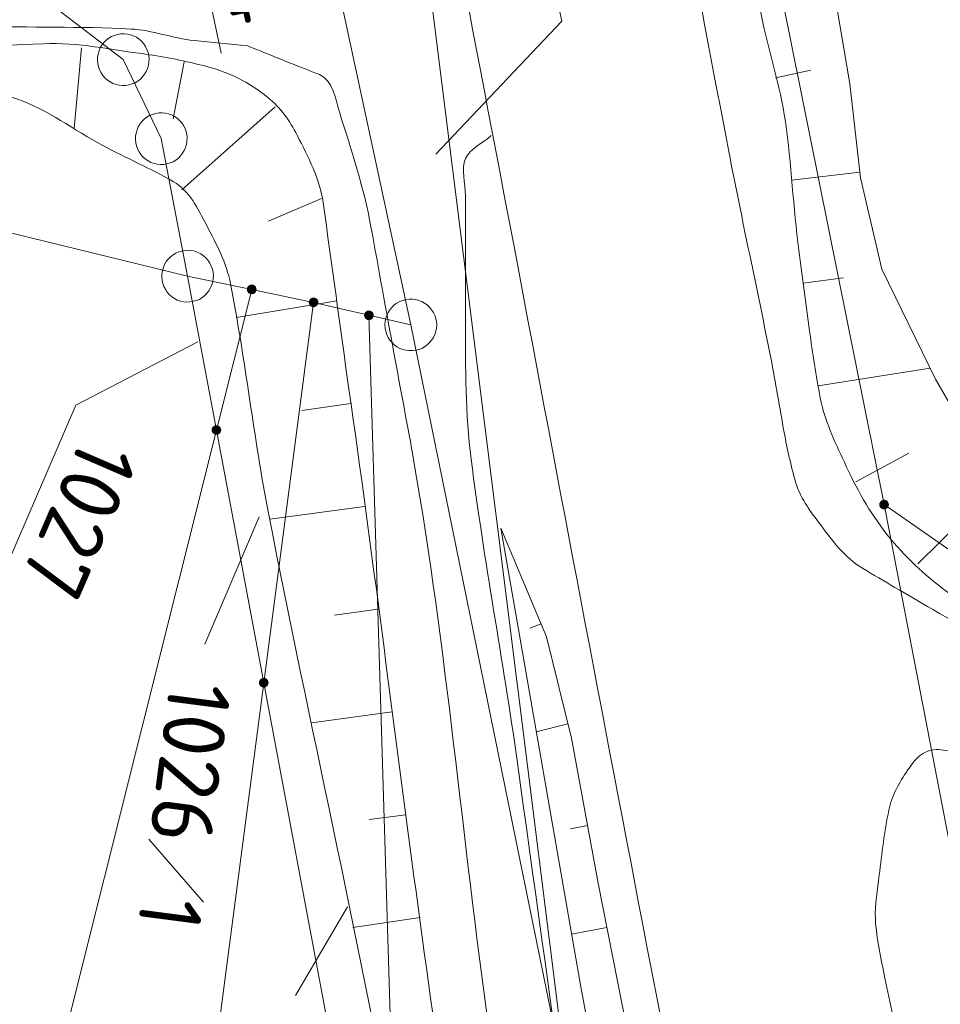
# Model space of a CAD drawing. Header units: metres. Extents: x 3425540 to 3446143, y 5432760 to 5444637.
# Tile 503 of 656: x 3437018 to 3437045, y 5443771 to 5443799. Entities that reach past the tile are written whole.
import ezdxf
from ezdxf.enums import TextEntityAlignment as Align

# ---------------------------------------------------------------- set-up
doc = ezdxf.new("R2010")
doc.units = ezdxf.units.M
for name, color, linetype, lineweight in [('B_Bestand', 9, 'Continuous', 18), ('B_Böschung', 9, 'Continuous', 18), ('B_Flurgrenzen', 9, 'Continuous', 18)]:
    doc.layers.add(name, color=color, linetype=linetype, lineweight=lineweight)
doc.styles.get("Standard").update_dxf_attribs({"font": 'isocpeur.ttf'})

msp = doc.modelspace()

# ---------------------------------------------------------------- linework, layer by layer
at = {"layer": 'B_Bestand'}
for points, knots in [([(3437027.123, 5443822.191), (3437027.69, 5443818.634), (3437028.257, 5443815.077), (3437028.824, 5443811.52), (3437029.84, 5443805.144), (3437031.109, 5443798.811), (3437032.305, 5443792.466), (3437033.565, 5443785.782), (3437034.829, 5443779.099), (3437036.115, 5443772.42), (3437037.021, 5443767.715), (3437038.004, 5443763.025), (3437038.88, 5443758.314), (3437040.98, 5443747.026), (3437043.079, 5443735.738), (3437045.179, 5443724.449)], [0, 0, 0, 0, 0.108709, 0.108709, 0.108709, 0.303572, 0.303572, 0.303572, 0.508851, 0.508851, 0.508851, 0.653463, 0.653463, 0.653463, 1, 1, 1, 1]), ([(3437035.476, 5443820.57), (3437035.13, 5443819.827), (3437034.784, 5443819.084), (3437034.438, 5443818.34), (3437034.328, 5443818.104), (3437034.281, 5443817.821), (3437034.328, 5443817.565), (3437034.481, 5443816.735), (3437034.67, 5443815.907), (3437034.825, 5443815.076), (3437036.045, 5443808.545), (3437037.217, 5443801.997), (3437038.473, 5443795.469), (3437038.857, 5443793.474), (3437039.295, 5443791.489), (3437039.689, 5443789.495), (3437039.83, 5443788.779), (3437039.944, 5443788.057), (3437040.076, 5443787.338), (3437040.165, 5443786.854), (3437040.271, 5443786.376), (3437040.408, 5443785.899), (3437040.532, 5443785.468), (3437040.797, 5443785.104), (3437041.072, 5443784.738), (3437041.45, 5443784.236), (3437041.816, 5443783.725), (3437042.343, 5443783.41), (3437042.968, 5443783.036), (3437043.595, 5443782.67), (3437044.224, 5443782.304), (3437045.145, 5443781.768), (3437046.07, 5443781.242), (3437046.988, 5443780.7), (3437047.793, 5443780.225), (3437048.553, 5443779.676), (3437049.299, 5443779.113), (3437050.989, 5443777.838), (3437052.642, 5443776.517), (3437054.331, 5443775.241), (3437056.917, 5443773.288), (3437059.488, 5443771.314), (3437062.128, 5443769.433), (3437064.969, 5443767.409), (3437067.865, 5443765.466), (3437070.755, 5443763.514), (3437072.793, 5443762.137), (3437074.805, 5443760.721), (3437076.893, 5443759.42), (3437078.994, 5443758.111), (3437081.096, 5443756.802), (3437083.197, 5443755.493)], [0, 0, 0, 0, 0.027893, 0.027893, 0.027893, 0.036769, 0.036769, 0.036769, 0.065551, 0.065551, 0.065551, 0.291707, 0.291707, 0.291707, 0.36084, 0.36084, 0.36084, 0.38569, 0.38569, 0.38569, 0.402437, 0.402437, 0.402437, 0.417603, 0.417603, 0.417603, 0.438448, 0.438448, 0.438448, 0.463193, 0.463193, 0.463193, 0.499431, 0.499431, 0.499431, 0.531222, 0.531222, 0.531222, 0.603221, 0.603221, 0.603221, 0.713472, 0.713472, 0.713472, 0.832112, 0.832112, 0.832112, 0.915778, 0.915778, 0.915778, 1, 1, 1, 1]), ([(3436971.383, 5443817.709), (3436972.321, 5443816.817), (3436973.26, 5443815.925), (3436974.198, 5443815.033), (3436975.238, 5443814.045), (3436976.396, 5443813.193), (3436977.517, 5443812.294), (3436978.49, 5443811.514), (3436979.47, 5443810.757), (3436980.505, 5443810.052), (3436981.935, 5443809.078), (3436983.467, 5443808.272), (3436985.07, 5443807.645), (3436987.004, 5443806.889), (3436988.939, 5443806.142), (3436990.879, 5443805.403), (3436992.483, 5443804.793), (3436994.087, 5443804.182), (3436995.693, 5443803.577), (3436997.363, 5443802.948), (3436999.057, 5443802.391), (3437000.755, 5443801.833), (3437002.855, 5443801.143), (3437004.982, 5443800.584), (3437007.145, 5443800.09), (3437008.927, 5443799.684), (3437010.722, 5443799.363), (3437012.539, 5443799.26), (3437013.95, 5443799.18), (3437015.361, 5443799.138), (3437016.772, 5443799.094), (3437018.237, 5443799.049), (3437019.705, 5443799.088), (3437021.17, 5443799.011), (3437021.788, 5443798.979), (3437022.38, 5443798.742), (3437022.996, 5443798.679), (3437023.514, 5443798.627), (3437024.031, 5443798.574), (3437024.549, 5443798.521)], [0, 0, 0, 0, 0.067028, 0.067028, 0.067028, 0.141291, 0.141291, 0.141291, 0.205758, 0.205758, 0.205758, 0.294819, 0.294819, 0.294819, 0.402275, 0.402275, 0.402275, 0.491129, 0.491129, 0.491129, 0.583526, 0.583526, 0.583526, 0.69783, 0.69783, 0.69783, 0.792013, 0.792013, 0.792013, 0.86512, 0.86512, 0.86512, 0.941032, 0.941032, 0.941032, 0.973061, 0.973061, 0.973061, 1, 1, 1, 1]), ([(3437024.549, 5443798.521), (3437024.964, 5443798.355), (3437025.378, 5443798.189), (3437025.793, 5443798.023), (3437026.07, 5443797.912), (3437026.346, 5443797.802), (3437026.623, 5443797.691), (3437027.002, 5443797.539), (3437027.082, 5443797.005), (3437027.204, 5443796.612), (3437027.547, 5443795.509), (3437027.911, 5443794.421), (3437028.117, 5443793.291), (3437028.339, 5443792.074), (3437028.558, 5443790.856), (3437028.781, 5443789.638), (3437028.974, 5443788.587), (3437029.178, 5443787.538), (3437029.362, 5443786.484), (3437030.305, 5443781.072), (3437030.761, 5443775.589), (3437031.52, 5443770.149), (3437032.253, 5443764.898), (3437032.99, 5443759.647), (3437033.761, 5443754.4), (3437034.34, 5443750.461), (3437034.982, 5443746.533), (3437035.67, 5443742.611), (3437036.245, 5443739.334), (3437037.034, 5443736.097), (3437037.58, 5443732.815), (3437037.995, 5443730.325), (3437038.409, 5443727.834), (3437038.824, 5443725.343)], [0, 0, 0, 0, 0.0177, 0.0177, 0.0177, 0.029508, 0.029508, 0.029508, 0.045695, 0.045695, 0.045695, 0.09119, 0.09119, 0.09119, 0.140233, 0.140233, 0.140233, 0.182595, 0.182595, 0.182595, 0.400239, 0.400239, 0.400239, 0.610363, 0.610363, 0.610363, 0.768112, 0.768112, 0.768112, 0.899944, 0.899944, 0.899944, 1, 1, 1, 1]), ([(3437031.599, 5443795.928), (3437031.35, 5443795.707), (3437030.976, 5443795.541), (3437030.852, 5443795.264), (3437030.718, 5443794.965), (3437030.852, 5443794.545), (3437030.852, 5443794.185), (3437030.852, 5443792.968), (3437030.852, 5443791.75), (3437030.852, 5443790.532), (3437030.852, 5443789.208), (3437030.852, 5443787.882), (3437031.018, 5443786.563), (3437031.386, 5443783.636), (3437031.941, 5443780.757), (3437032.346, 5443777.846), (3437033.307, 5443770.94), (3437034.268, 5443764.034), (3437035.229, 5443757.127)], [0, 0, 0, 0, 0.025341, 0.025341, 0.025341, 0.052699, 0.052699, 0.052699, 0.14532, 0.14532, 0.14532, 0.246042, 0.246042, 0.246042, 0.469611, 0.469611, 0.469611, 1, 1, 1, 1]), ([(3437082.199, 5443753.401), (3437079.637, 5443755.116), (3437077.074, 5443756.831), (3437074.512, 5443758.545), (3437071.448, 5443760.595), (3437068.344, 5443762.584), (3437065.278, 5443764.63), (3437063.47, 5443765.837), (3437061.679, 5443767.068), (3437059.914, 5443768.337), (3437058.509, 5443769.348), (3437057.104, 5443770.359), (3437055.701, 5443771.372), (3437054.064, 5443772.554), (3437052.427, 5443773.736), (3437050.79, 5443774.918), (3437050.105, 5443775.413), (3437049.43, 5443775.918), (3437048.744, 5443776.412), (3437048.228, 5443776.784), (3437047.652, 5443777.06), (3437047.085, 5443777.352), (3437046.724, 5443777.538), (3437046.363, 5443777.717), (3437045.979, 5443777.85), (3437045.779, 5443777.919), (3437045.576, 5443777.967), (3437045.371, 5443778.016), (3437045.187, 5443778.06), (3437045.002, 5443778.094), (3437044.818, 5443778.127), (3437044.637, 5443778.16), (3437044.446, 5443778.184), (3437044.265, 5443778.127), (3437043.995, 5443778.042), (3437043.818, 5443777.815), (3437043.656, 5443777.574), (3437043.402, 5443777.198), (3437043.184, 5443776.836), (3437043.103, 5443776.412), (3437042.982, 5443775.787), (3437042.899, 5443775.162), (3437042.827, 5443774.531), (3437042.778, 5443774.107), (3437042.692, 5443773.681), (3437042.716, 5443773.259), (3437042.749, 5443772.685), (3437042.878, 5443772.113), (3437042.993, 5443771.544), (3437043.284, 5443770.103), (3437043.608, 5443768.672), (3437043.878, 5443767.229), (3437045.252, 5443759.882), (3437046.631, 5443752.536), (3437047.968, 5443745.182), (3437049.277, 5443737.982), (3437050.586, 5443730.782), (3437051.895, 5443723.581)], [0, 0, 0, 0, 0.091319, 0.091319, 0.091319, 0.200501, 0.200501, 0.200501, 0.264876, 0.264876, 0.264876, 0.31614, 0.31614, 0.31614, 0.375945, 0.375945, 0.375945, 0.400958, 0.400958, 0.400958, 0.419783, 0.419783, 0.419783, 0.431759, 0.431759, 0.431759, 0.437981, 0.437981, 0.437981, 0.44355, 0.44355, 0.44355, 0.44901, 0.44901, 0.44901, 0.457131, 0.457131, 0.457131, 0.469837, 0.469837, 0.469837, 0.488607, 0.488607, 0.488607, 0.501213, 0.501213, 0.501213, 0.518365, 0.518365, 0.518365, 0.561853, 0.561853, 0.561853, 0.783238, 0.783238, 0.783238, 1, 1, 1, 1])]:
    msp.add_open_spline(points, degree=3, knots=knots, dxfattribs=at)
at = {"layer": 'B_Böschung'}
for p, q in [((3437019.737, 5443798.471), (3437019.532, 5443796.129)), ((3437022.706, 5443798.06), (3437022.395, 5443796.409)), ((3437039.827, 5443797.597), (3437040.849, 5443797.817)), ((3437025.345, 5443796.759), (3437022.641, 5443794.359)), ((3437040.287, 5443794.638), (3437042.266, 5443794.866)), ((3437026.685, 5443794.107), (3437025.154, 5443793.455)), ((3437040.626, 5443791.656), (3437041.791, 5443791.809)), ((3437027.126, 5443791.143), (3437024.216, 5443790.66)), ((3437041.064, 5443788.689), (3437044.303, 5443789.199)), ((3437027.536, 5443788.171), (3437026.114, 5443787.976)), ((3437042.152, 5443785.911), (3437043.683, 5443786.743)), ((3437043.941, 5443783.537), (3437046.26, 5443785.821)), ((3437027.933, 5443785.197), (3437025.186, 5443784.83)), ((3437028.33, 5443782.223), (3437027.06, 5443782.054)), ((3437033.037, 5443781.805), (3437032.72, 5443781.671)), ((3437028.727, 5443779.25), (3437026.396, 5443778.939)), ((3437033.814, 5443778.912), (3437032.902, 5443778.673)), ((3437029.124, 5443776.276), (3437028.063, 5443776.135)), ((3437034.381, 5443775.967), (3437033.894, 5443775.873)), ((3437029.544, 5443773.306), (3437027.595, 5443773.01)), ((3437034.941, 5443773.019), (3437033.924, 5443772.819))]:
    msp.add_line(p, q, dxfattribs=at)
for points in [[(3437039.412, 5443808.607), (3437040.731, 5443804.879), (3437041.508, 5443800.22), (3437041.973, 5443797.425), (3437042.284, 5443794.707), (3437042.905, 5443792.067), (3437044.457, 5443788.883), (3437046.165, 5443785.932), (3437049.891, 5443781.584), (3437052.841, 5443778.322), (3437054.238, 5443776.536), (3437055.014, 5443775.372)], [(3437031.873, 5443784.57), (3437033.198, 5443781.422), (3437033.916, 5443778.495), (3437034.688, 5443774.297), (3437036.786, 5443763.693), (3437042.085, 5443736.002), (3437044.183, 5443724.57)], [(3437031.873, 5443784.57), (3437034.189, 5443771.3), (3437038.661, 5443747.247), (3437042.581, 5443724.955)]]:
    msp.add_lwpolyline(points, dxfattribs=at)
for points, knots in [([(3437038.627, 5443806.504), (3437038.759, 5443804.979), (3437038.892, 5443803.454), (3437039.024, 5443801.928), (3437039.096, 5443801.093), (3437039.262, 5443800.269), (3437039.412, 5443799.444), (3437039.601, 5443798.4), (3437039.963, 5443797.389), (3437040.11, 5443796.338), (3437040.283, 5443795.1), (3437040.341, 5443793.849), (3437040.499, 5443792.609), (3437040.598, 5443791.832), (3437040.703, 5443791.056), (3437040.809, 5443790.28), (3437040.898, 5443789.631), (3437040.998, 5443788.984), (3437041.12, 5443788.338), (3437041.243, 5443787.685), (3437041.535, 5443787.085), (3437041.818, 5443786.475), (3437042.164, 5443785.729), (3437042.54, 5443785.025), (3437043.06, 5443784.378), (3437043.563, 5443783.751), (3437044.128, 5443783.214), (3437044.768, 5443782.747), (3437045.811, 5443781.986), (3437046.868, 5443781.266), (3437047.95, 5443780.573), (3437048.967, 5443779.922), (3437050.132, 5443779.489), (3437051.055, 5443778.711), (3437052.375, 5443777.598), (3437053.694, 5443776.485), (3437055.014, 5443775.372)], [0, 0, 0, 0, 0.12152, 0.12152, 0.12152, 0.188034, 0.188034, 0.188034, 0.272258, 0.272258, 0.272258, 0.371449, 0.371449, 0.371449, 0.43361, 0.43361, 0.43361, 0.485643, 0.485643, 0.485643, 0.538277, 0.538277, 0.538277, 0.602757, 0.602757, 0.602757, 0.665238, 0.665238, 0.665238, 0.767195, 0.767195, 0.767195, 0.86298, 0.86298, 0.86298, 1, 1, 1, 1]), ([(3437013.747, 5443798.383), (3437015.378, 5443798.45), (3437017.01, 5443798.517), (3437018.641, 5443798.583), (3437019.628, 5443798.624), (3437020.606, 5443798.417), (3437021.588, 5443798.283), (3437022.178, 5443798.203), (3437022.755, 5443798.083), (3437023.335, 5443797.934), (3437023.989, 5443797.767), (3437024.582, 5443797.482), (3437025.133, 5443797.034), (3437025.513, 5443796.725), (3437025.764, 5443796.358), (3437025.982, 5443795.935), (3437026.309, 5443795.3), (3437026.632, 5443794.676), (3437026.731, 5443793.987), (3437026.988, 5443792.189), (3437027.223, 5443790.389), (3437027.48, 5443788.592), (3437028.822, 5443779.207), (3437029.808, 5443769.763), (3437031.525, 5443760.439), (3437033.672, 5443748.783), (3437035.819, 5443737.126), (3437037.966, 5443725.469)], [0, 0, 0, 0, 0.057914, 0.057914, 0.057914, 0.092939, 0.092939, 0.092939, 0.114003, 0.114003, 0.114003, 0.137777, 0.137777, 0.137777, 0.154197, 0.154197, 0.154197, 0.178873, 0.178873, 0.178873, 0.243274, 0.243274, 0.243274, 0.579568, 0.579568, 0.579568, 1, 1, 1, 1]), ([(3437013.747, 5443798.383), (3437015.118, 5443797.919), (3437016.489, 5443797.454), (3437017.86, 5443796.989), (3437018.756, 5443796.686), (3437019.523, 5443796.084), (3437020.357, 5443795.64), (3437021.033, 5443795.28), (3437021.732, 5443794.975), (3437022.405, 5443794.591), (3437022.864, 5443794.329), (3437023.104, 5443793.815), (3437023.354, 5443793.342), (3437023.646, 5443792.788), (3437023.935, 5443792.246), (3437024.053, 5443791.643), (3437024.485, 5443789.435), (3437024.722, 5443787.201), (3437025.151, 5443784.999), (3437026.336, 5443778.914), (3437027.731, 5443772.86), (3437028.837, 5443766.758), (3437029.521, 5443762.984), (3437029.741, 5443759.131), (3437030.485, 5443755.367), (3437031.177, 5443751.862), (3437031.994, 5443748.383), (3437032.683, 5443744.877), (3437033.964, 5443738.36), (3437035.246, 5443731.842), (3437036.527, 5443725.324)], [0, 0, 0, 0, 0.054024, 0.054024, 0.054024, 0.08933, 0.08933, 0.08933, 0.117955, 0.117955, 0.117955, 0.137468, 0.137468, 0.137468, 0.160323, 0.160323, 0.160323, 0.244095, 0.244095, 0.244095, 0.475598, 0.475598, 0.475598, 0.618777, 0.618777, 0.618777, 0.752106, 0.752106, 0.752106, 1, 1, 1, 1])]:
    msp.add_open_spline(points, degree=3, knots=knots, dxfattribs=at)
at = {"layer": 'B_Flurgrenzen'}
for p, q in [((3437037.838, 5443810.734), (3437042.969, 5443785.25)), ((3437029.269, 5443790.45), (3437025.508, 5443807.923)), ((3437029.132, 5443805.664), (3437035.229, 5443757.127)), ((3437022.52, 5443804.199), (3437023.786, 5443798.313)), ((3437032.673, 5443803.726), (3437033.639, 5443799.238)), ((3436983.785, 5443801.428), (3437022.81, 5443791.859)), ((3437020.948, 5443798.126), (3437018.408, 5443800.073)), ((3437033.639, 5443799.238), (3437029.997, 5443795.39)), ((3437022.048, 5443795.839), (3437020.948, 5443798.126)), ((3437022.81, 5443791.859), (3437022.048, 5443795.839)), ((3437022.81, 5443791.859), (3437024.665, 5443791.477)), ((3437022.81, 5443791.859), (3437023.645, 5443787.409)), ((3437023.645, 5443787.409), (3437024.665, 5443791.477)), ((3437024.665, 5443791.477), (3437026.455, 5443791.102)), ((3437025.016, 5443780.098), (3437026.455, 5443791.102)), ((3437026.455, 5443791.102), (3437028.057, 5443790.727)), ((3437028.057, 5443790.727), (3437029.269, 5443790.45)), ((3437028.057, 5443790.727), (3437029.031, 5443758.694)), ((3437029.269, 5443790.45), (3437033.884, 5443767.831)), ((3437019.579, 5443788.124), (3437023.107, 5443789.957)), ((3437019.579, 5443788.124), (3437017.195, 5443782.614)), ((3437023.645, 5443787.409), (3437009.315, 5443730.265)), ((3437023.645, 5443787.409), (3437025.016, 5443780.098)), ((3437042.969, 5443785.25), (3437054.957, 5443723.034)), ((3437042.969, 5443785.25), (3437064.82, 5443769.997)), ((3437023.305, 5443781.208), (3437024.885, 5443784.894)), ((3437018.133, 5443727.459), (3437025.016, 5443780.098)), ((3437025.016, 5443780.098), (3437029.031, 5443758.694)), ((3437021.689, 5443775.572), (3437023.267, 5443773.752)), ((3437025.937, 5443771.051), (3437027.442, 5443773.609))]:
    msp.add_line(p, q, dxfattribs=at)
for points in [[(3437020.649, 5443797.437), (3437020.739, 5443797.405), (3437020.827, 5443797.386), (3437020.925, 5443797.376), (3437021.018, 5443797.381), (3437021.109, 5443797.399), (3437021.203, 5443797.423), (3437021.289, 5443797.456), (3437021.368, 5443797.506), (3437021.444, 5443797.563), (3437021.506, 5443797.632), (3437021.563, 5443797.704), (3437021.612, 5443797.786), (3437021.649, 5443797.873), (3437021.676, 5443797.964), (3437021.69, 5443798.055), (3437021.698, 5443798.148), (3437021.687, 5443798.243), (3437021.669, 5443798.334), (3437021.635, 5443798.42), (3437021.588, 5443798.504), (3437021.539, 5443798.584), (3437021.48, 5443798.655), (3437021.405, 5443798.719), (3437021.33, 5443798.771), (3437021.246, 5443798.814), (3437021.157, 5443798.846), (3437021.069, 5443798.865), (3437020.97, 5443798.875), (3437020.878, 5443798.87), (3437020.786, 5443798.852), (3437020.693, 5443798.828), (3437020.607, 5443798.795), (3437020.528, 5443798.745), (3437020.452, 5443798.688), (3437020.389, 5443798.619), (3437020.332, 5443798.547), (3437020.284, 5443798.465), (3437020.246, 5443798.378), (3437020.22, 5443798.287), (3437020.206, 5443798.196), (3437020.198, 5443798.103), (3437020.208, 5443798.008), (3437020.227, 5443797.917), (3437020.26, 5443797.831), (3437020.307, 5443797.747), (3437020.357, 5443797.667), (3437020.416, 5443797.597), (3437020.491, 5443797.532), (3437020.565, 5443797.48), (3437020.649, 5443797.437)], [(3437021.749, 5443795.15), (3437021.839, 5443795.118), (3437021.927, 5443795.099), (3437022.025, 5443795.089), (3437022.118, 5443795.094), (3437022.209, 5443795.112), (3437022.303, 5443795.136), (3437022.389, 5443795.169), (3437022.468, 5443795.219), (3437022.544, 5443795.276), (3437022.606, 5443795.345), (3437022.663, 5443795.417), (3437022.712, 5443795.499), (3437022.749, 5443795.586), (3437022.776, 5443795.677), (3437022.79, 5443795.768), (3437022.798, 5443795.861), (3437022.787, 5443795.956), (3437022.769, 5443796.047), (3437022.735, 5443796.133), (3437022.688, 5443796.217), (3437022.639, 5443796.297), (3437022.58, 5443796.368), (3437022.505, 5443796.432), (3437022.43, 5443796.484), (3437022.346, 5443796.527), (3437022.257, 5443796.559), (3437022.169, 5443796.578), (3437022.07, 5443796.588), (3437021.978, 5443796.583), (3437021.886, 5443796.565), (3437021.793, 5443796.541), (3437021.707, 5443796.508), (3437021.628, 5443796.458), (3437021.552, 5443796.401), (3437021.489, 5443796.332), (3437021.432, 5443796.26), (3437021.384, 5443796.178), (3437021.346, 5443796.091), (3437021.32, 5443796), (3437021.306, 5443795.909), (3437021.298, 5443795.816), (3437021.308, 5443795.721), (3437021.327, 5443795.63), (3437021.36, 5443795.544), (3437021.407, 5443795.46), (3437021.457, 5443795.38), (3437021.516, 5443795.31), (3437021.591, 5443795.245), (3437021.665, 5443795.193), (3437021.749, 5443795.15)], [(3437022.511, 5443791.17), (3437022.601, 5443791.138), (3437022.689, 5443791.119), (3437022.787, 5443791.109), (3437022.88, 5443791.114), (3437022.971, 5443791.132), (3437023.065, 5443791.156), (3437023.151, 5443791.189), (3437023.23, 5443791.239), (3437023.306, 5443791.296), (3437023.368, 5443791.365), (3437023.425, 5443791.437), (3437023.474, 5443791.519), (3437023.511, 5443791.606), (3437023.538, 5443791.697), (3437023.552, 5443791.788), (3437023.56, 5443791.881), (3437023.549, 5443791.976), (3437023.531, 5443792.067), (3437023.497, 5443792.153), (3437023.45, 5443792.237), (3437023.401, 5443792.317), (3437023.342, 5443792.388), (3437023.267, 5443792.452), (3437023.192, 5443792.504), (3437023.108, 5443792.547), (3437023.019, 5443792.579), (3437022.931, 5443792.598), (3437022.832, 5443792.608), (3437022.74, 5443792.603), (3437022.648, 5443792.585), (3437022.555, 5443792.561), (3437022.469, 5443792.528), (3437022.39, 5443792.478), (3437022.314, 5443792.421), (3437022.251, 5443792.352), (3437022.194, 5443792.28), (3437022.146, 5443792.198), (3437022.108, 5443792.111), (3437022.082, 5443792.02), (3437022.068, 5443791.929), (3437022.06, 5443791.836), (3437022.07, 5443791.741), (3437022.089, 5443791.65), (3437022.122, 5443791.564), (3437022.169, 5443791.48), (3437022.219, 5443791.4), (3437022.278, 5443791.33), (3437022.353, 5443791.265), (3437022.427, 5443791.213), (3437022.511, 5443791.17)], [(3437024.79, 5443791.477), (3437024.789, 5443791.493), (3437024.786, 5443791.508), (3437024.781, 5443791.523), (3437024.774, 5443791.537), (3437024.766, 5443791.551), (3437024.757, 5443791.563), (3437024.745, 5443791.573), (3437024.732, 5443791.582), (3437024.718, 5443791.59), (3437024.703, 5443791.596), (3437024.689, 5443791.6), (3437024.673, 5443791.602), (3437024.657, 5443791.602), (3437024.641, 5443791.6), (3437024.627, 5443791.596), (3437024.612, 5443791.59), (3437024.598, 5443791.582), (3437024.585, 5443791.573), (3437024.573, 5443791.563), (3437024.564, 5443791.551), (3437024.556, 5443791.537), (3437024.549, 5443791.523), (3437024.544, 5443791.508), (3437024.541, 5443791.493), (3437024.54, 5443791.477), (3437024.541, 5443791.461), (3437024.544, 5443791.446), (3437024.549, 5443791.431), (3437024.556, 5443791.417), (3437024.564, 5443791.403), (3437024.573, 5443791.391), (3437024.585, 5443791.381), (3437024.598, 5443791.372), (3437024.612, 5443791.364), (3437024.627, 5443791.358), (3437024.641, 5443791.354), (3437024.657, 5443791.352), (3437024.673, 5443791.352), (3437024.689, 5443791.354), (3437024.703, 5443791.358), (3437024.718, 5443791.364), (3437024.732, 5443791.372), (3437024.745, 5443791.381), (3437024.757, 5443791.391), (3437024.766, 5443791.403), (3437024.774, 5443791.417), (3437024.781, 5443791.431), (3437024.786, 5443791.446), (3437024.789, 5443791.461), (3437024.79, 5443791.477)], [(3437024.765, 5443791.477), (3437024.764, 5443791.491), (3437024.761, 5443791.505), (3437024.757, 5443791.517), (3437024.751, 5443791.53), (3437024.742, 5443791.542), (3437024.732, 5443791.552), (3437024.721, 5443791.561), (3437024.709, 5443791.568), (3437024.696, 5443791.572), (3437024.683, 5443791.575), (3437024.669, 5443791.577), (3437024.654, 5443791.576), (3437024.64, 5443791.574), (3437024.628, 5443791.571), (3437024.615, 5443791.564), (3437024.603, 5443791.556), (3437024.593, 5443791.547), (3437024.583, 5443791.536), (3437024.576, 5443791.524), (3437024.571, 5443791.511), (3437024.567, 5443791.498), (3437024.565, 5443791.484), (3437024.565, 5443791.47), (3437024.567, 5443791.456), (3437024.571, 5443791.443), (3437024.576, 5443791.43), (3437024.583, 5443791.418), (3437024.593, 5443791.407), (3437024.603, 5443791.398), (3437024.615, 5443791.39), (3437024.628, 5443791.383), (3437024.64, 5443791.38), (3437024.654, 5443791.378), (3437024.669, 5443791.377), (3437024.683, 5443791.379), (3437024.696, 5443791.382), (3437024.709, 5443791.386), (3437024.721, 5443791.393), (3437024.732, 5443791.402), (3437024.742, 5443791.412), (3437024.751, 5443791.424), (3437024.757, 5443791.437), (3437024.761, 5443791.449), (3437024.764, 5443791.463), (3437024.765, 5443791.477)], [(3437024.741, 5443791.477), (3437024.74, 5443791.489), (3437024.737, 5443791.501), (3437024.732, 5443791.512), (3437024.726, 5443791.522), (3437024.717, 5443791.532), (3437024.708, 5443791.539), (3437024.697, 5443791.546), (3437024.686, 5443791.55), (3437024.674, 5443791.552), (3437024.662, 5443791.553), (3437024.65, 5443791.551), (3437024.638, 5443791.548), (3437024.628, 5443791.543), (3437024.617, 5443791.536), (3437024.608, 5443791.527), (3437024.601, 5443791.517), (3437024.595, 5443791.507), (3437024.591, 5443791.495), (3437024.589, 5443791.483), (3437024.589, 5443791.471), (3437024.591, 5443791.459), (3437024.595, 5443791.447), (3437024.601, 5443791.437), (3437024.608, 5443791.427), (3437024.617, 5443791.418), (3437024.627, 5443791.411), (3437024.638, 5443791.406), (3437024.65, 5443791.403), (3437024.662, 5443791.401), (3437024.674, 5443791.402), (3437024.686, 5443791.404), (3437024.697, 5443791.408), (3437024.708, 5443791.415), (3437024.717, 5443791.422), (3437024.726, 5443791.432), (3437024.732, 5443791.442), (3437024.737, 5443791.453), (3437024.74, 5443791.465), (3437024.741, 5443791.477)], [(3437024.716, 5443791.477), (3437024.715, 5443791.487), (3437024.712, 5443791.497), (3437024.707, 5443791.506), (3437024.701, 5443791.513), (3437024.694, 5443791.519), (3437024.685, 5443791.524), (3437024.675, 5443791.527), (3437024.665, 5443791.528), (3437024.655, 5443791.527), (3437024.645, 5443791.524), (3437024.636, 5443791.519), (3437024.629, 5443791.513), (3437024.623, 5443791.506), (3437024.618, 5443791.497), (3437024.615, 5443791.487), (3437024.614, 5443791.477), (3437024.615, 5443791.467), (3437024.618, 5443791.457), (3437024.623, 5443791.448), (3437024.629, 5443791.441), (3437024.636, 5443791.435), (3437024.645, 5443791.43), (3437024.655, 5443791.427), (3437024.665, 5443791.426), (3437024.675, 5443791.427), (3437024.685, 5443791.43), (3437024.694, 5443791.435), (3437024.701, 5443791.441), (3437024.707, 5443791.448), (3437024.712, 5443791.457), (3437024.715, 5443791.467), (3437024.716, 5443791.477)], [(3437024.692, 5443791.477), (3437024.691, 5443791.484), (3437024.688, 5443791.491), (3437024.683, 5443791.497), (3437024.677, 5443791.501), (3437024.67, 5443791.503), (3437024.663, 5443791.504), (3437024.656, 5443791.502), (3437024.649, 5443791.499), (3437024.644, 5443791.494), (3437024.64, 5443791.488), (3437024.638, 5443791.481), (3437024.638, 5443791.473), (3437024.64, 5443791.466), (3437024.644, 5443791.46), (3437024.649, 5443791.455), (3437024.656, 5443791.452), (3437024.663, 5443791.45), (3437024.67, 5443791.451), (3437024.677, 5443791.453), (3437024.683, 5443791.457), (3437024.688, 5443791.463), (3437024.691, 5443791.47), (3437024.692, 5443791.477)], [(3437026.58, 5443791.102), (3437026.579, 5443791.118), (3437026.576, 5443791.133), (3437026.571, 5443791.148), (3437026.564, 5443791.162), (3437026.556, 5443791.176), (3437026.547, 5443791.188), (3437026.535, 5443791.198), (3437026.522, 5443791.207), (3437026.508, 5443791.215), (3437026.493, 5443791.221), (3437026.479, 5443791.225), (3437026.463, 5443791.227), (3437026.447, 5443791.227), (3437026.431, 5443791.225), (3437026.417, 5443791.221), (3437026.402, 5443791.215), (3437026.388, 5443791.207), (3437026.375, 5443791.198), (3437026.363, 5443791.188), (3437026.354, 5443791.176), (3437026.346, 5443791.162), (3437026.339, 5443791.148), (3437026.334, 5443791.133), (3437026.331, 5443791.118), (3437026.33, 5443791.102), (3437026.331, 5443791.086), (3437026.334, 5443791.071), (3437026.339, 5443791.056), (3437026.346, 5443791.042), (3437026.354, 5443791.028), (3437026.363, 5443791.016), (3437026.375, 5443791.006), (3437026.388, 5443790.997), (3437026.402, 5443790.989), (3437026.417, 5443790.983), (3437026.431, 5443790.979), (3437026.447, 5443790.977), (3437026.463, 5443790.977), (3437026.479, 5443790.979), (3437026.493, 5443790.983), (3437026.508, 5443790.989), (3437026.522, 5443790.997), (3437026.535, 5443791.006), (3437026.547, 5443791.016), (3437026.556, 5443791.028), (3437026.564, 5443791.042), (3437026.571, 5443791.056), (3437026.576, 5443791.071), (3437026.579, 5443791.086), (3437026.58, 5443791.102)], [(3437026.555, 5443791.102), (3437026.554, 5443791.116), (3437026.551, 5443791.13), (3437026.547, 5443791.142), (3437026.541, 5443791.155), (3437026.532, 5443791.167), (3437026.522, 5443791.177), (3437026.511, 5443791.186), (3437026.499, 5443791.193), (3437026.486, 5443791.197), (3437026.473, 5443791.2), (3437026.459, 5443791.202), (3437026.444, 5443791.201), (3437026.43, 5443791.199), (3437026.418, 5443791.196), (3437026.405, 5443791.189), (3437026.393, 5443791.181), (3437026.383, 5443791.172), (3437026.373, 5443791.161), (3437026.366, 5443791.149), (3437026.361, 5443791.136), (3437026.357, 5443791.123), (3437026.355, 5443791.109), (3437026.355, 5443791.095), (3437026.357, 5443791.081), (3437026.361, 5443791.068), (3437026.366, 5443791.055), (3437026.373, 5443791.043), (3437026.383, 5443791.032), (3437026.393, 5443791.023), (3437026.405, 5443791.015), (3437026.418, 5443791.008), (3437026.43, 5443791.005), (3437026.444, 5443791.003), (3437026.459, 5443791.002), (3437026.473, 5443791.004), (3437026.486, 5443791.007), (3437026.499, 5443791.011), (3437026.511, 5443791.018), (3437026.522, 5443791.027), (3437026.532, 5443791.037), (3437026.541, 5443791.049), (3437026.547, 5443791.062), (3437026.551, 5443791.074), (3437026.554, 5443791.088), (3437026.555, 5443791.102)], [(3437026.531, 5443791.102), (3437026.53, 5443791.114), (3437026.527, 5443791.126), (3437026.522, 5443791.137), (3437026.516, 5443791.147), (3437026.507, 5443791.157), (3437026.498, 5443791.164), (3437026.487, 5443791.171), (3437026.476, 5443791.175), (3437026.464, 5443791.177), (3437026.452, 5443791.178), (3437026.44, 5443791.176), (3437026.428, 5443791.173), (3437026.418, 5443791.168), (3437026.407, 5443791.161), (3437026.398, 5443791.152), (3437026.391, 5443791.142), (3437026.385, 5443791.132), (3437026.381, 5443791.12), (3437026.379, 5443791.108), (3437026.379, 5443791.096), (3437026.381, 5443791.084), (3437026.385, 5443791.072), (3437026.391, 5443791.062), (3437026.398, 5443791.052), (3437026.407, 5443791.043), (3437026.417, 5443791.036), (3437026.428, 5443791.031), (3437026.44, 5443791.028), (3437026.452, 5443791.026), (3437026.464, 5443791.027), (3437026.476, 5443791.029), (3437026.487, 5443791.033), (3437026.498, 5443791.04), (3437026.507, 5443791.047), (3437026.516, 5443791.057), (3437026.522, 5443791.067), (3437026.527, 5443791.078), (3437026.53, 5443791.09), (3437026.531, 5443791.102)], [(3437026.506, 5443791.102), (3437026.505, 5443791.112), (3437026.502, 5443791.122), (3437026.497, 5443791.131), (3437026.491, 5443791.138), (3437026.484, 5443791.144), (3437026.475, 5443791.149), (3437026.465, 5443791.152), (3437026.455, 5443791.153), (3437026.445, 5443791.152), (3437026.435, 5443791.149), (3437026.426, 5443791.144), (3437026.419, 5443791.138), (3437026.413, 5443791.131), (3437026.408, 5443791.122), (3437026.405, 5443791.112), (3437026.404, 5443791.102), (3437026.405, 5443791.092), (3437026.408, 5443791.082), (3437026.413, 5443791.073), (3437026.419, 5443791.066), (3437026.426, 5443791.06), (3437026.435, 5443791.055), (3437026.445, 5443791.052), (3437026.455, 5443791.051), (3437026.465, 5443791.052), (3437026.475, 5443791.055), (3437026.484, 5443791.06), (3437026.491, 5443791.066), (3437026.497, 5443791.073), (3437026.502, 5443791.082), (3437026.505, 5443791.092), (3437026.506, 5443791.102)], [(3437026.482, 5443791.102), (3437026.481, 5443791.109), (3437026.478, 5443791.116), (3437026.473, 5443791.122), (3437026.467, 5443791.126), (3437026.46, 5443791.128), (3437026.453, 5443791.129), (3437026.446, 5443791.127), (3437026.439, 5443791.124), (3437026.434, 5443791.119), (3437026.43, 5443791.113), (3437026.428, 5443791.106), (3437026.428, 5443791.098), (3437026.43, 5443791.091), (3437026.434, 5443791.085), (3437026.439, 5443791.08), (3437026.446, 5443791.077), (3437026.453, 5443791.075), (3437026.46, 5443791.076), (3437026.467, 5443791.078), (3437026.473, 5443791.082), (3437026.478, 5443791.088), (3437026.481, 5443791.095), (3437026.482, 5443791.102)], [(3437030.019, 5443790.45), (3437030.013, 5443790.544), (3437029.995, 5443790.633), (3437029.966, 5443790.728), (3437029.925, 5443790.81), (3437029.871, 5443790.887), (3437029.812, 5443790.964), (3437029.747, 5443791.029), (3437029.671, 5443791.082), (3437029.588, 5443791.129), (3437029.499, 5443791.159), (3437029.411, 5443791.182), (3437029.316, 5443791.194), (3437029.222, 5443791.194), (3437029.127, 5443791.182), (3437029.039, 5443791.159), (3437028.95, 5443791.129), (3437028.867, 5443791.082), (3437028.791, 5443791.029), (3437028.726, 5443790.964), (3437028.667, 5443790.887), (3437028.613, 5443790.81), (3437028.572, 5443790.728), (3437028.543, 5443790.633), (3437028.525, 5443790.544), (3437028.519, 5443790.45), (3437028.525, 5443790.356), (3437028.543, 5443790.267), (3437028.572, 5443790.172), (3437028.613, 5443790.09), (3437028.667, 5443790.013), (3437028.726, 5443789.936), (3437028.791, 5443789.871), (3437028.867, 5443789.818), (3437028.95, 5443789.771), (3437029.039, 5443789.741), (3437029.127, 5443789.718), (3437029.222, 5443789.706), (3437029.316, 5443789.706), (3437029.411, 5443789.718), (3437029.499, 5443789.741), (3437029.588, 5443789.771), (3437029.671, 5443789.818), (3437029.747, 5443789.871), (3437029.812, 5443789.936), (3437029.871, 5443790.013), (3437029.925, 5443790.09), (3437029.966, 5443790.172), (3437029.995, 5443790.267), (3437030.013, 5443790.356), (3437030.019, 5443790.45)], [(3437028.182, 5443790.727), (3437028.181, 5443790.743), (3437028.178, 5443790.758), (3437028.173, 5443790.773), (3437028.166, 5443790.787), (3437028.158, 5443790.801), (3437028.149, 5443790.813), (3437028.137, 5443790.823), (3437028.124, 5443790.832), (3437028.11, 5443790.84), (3437028.095, 5443790.846), (3437028.081, 5443790.85), (3437028.065, 5443790.852), (3437028.049, 5443790.852), (3437028.033, 5443790.85), (3437028.019, 5443790.846), (3437028.004, 5443790.84), (3437027.99, 5443790.832), (3437027.977, 5443790.823), (3437027.965, 5443790.813), (3437027.956, 5443790.801), (3437027.948, 5443790.787), (3437027.941, 5443790.773), (3437027.936, 5443790.758), (3437027.933, 5443790.743), (3437027.932, 5443790.727), (3437027.933, 5443790.711), (3437027.936, 5443790.696), (3437027.941, 5443790.681), (3437027.948, 5443790.667), (3437027.956, 5443790.653), (3437027.965, 5443790.641), (3437027.977, 5443790.631), (3437027.99, 5443790.622), (3437028.004, 5443790.614), (3437028.019, 5443790.608), (3437028.033, 5443790.604), (3437028.049, 5443790.602), (3437028.065, 5443790.602), (3437028.081, 5443790.604), (3437028.095, 5443790.608), (3437028.11, 5443790.614), (3437028.124, 5443790.622), (3437028.137, 5443790.631), (3437028.149, 5443790.641), (3437028.158, 5443790.653), (3437028.166, 5443790.667), (3437028.173, 5443790.681), (3437028.178, 5443790.696), (3437028.181, 5443790.711), (3437028.182, 5443790.727)], [(3437028.157, 5443790.727), (3437028.156, 5443790.741), (3437028.153, 5443790.755), (3437028.149, 5443790.767), (3437028.143, 5443790.78), (3437028.134, 5443790.792), (3437028.124, 5443790.802), (3437028.113, 5443790.811), (3437028.101, 5443790.818), (3437028.088, 5443790.822), (3437028.075, 5443790.825), (3437028.061, 5443790.827), (3437028.046, 5443790.826), (3437028.032, 5443790.824), (3437028.02, 5443790.821), (3437028.007, 5443790.814), (3437027.995, 5443790.806), (3437027.985, 5443790.797), (3437027.975, 5443790.786), (3437027.968, 5443790.774), (3437027.963, 5443790.761), (3437027.959, 5443790.748), (3437027.957, 5443790.734), (3437027.957, 5443790.72), (3437027.959, 5443790.706), (3437027.963, 5443790.693), (3437027.968, 5443790.68), (3437027.975, 5443790.668), (3437027.985, 5443790.657), (3437027.995, 5443790.648), (3437028.007, 5443790.64), (3437028.02, 5443790.633), (3437028.032, 5443790.63), (3437028.046, 5443790.628), (3437028.061, 5443790.627), (3437028.075, 5443790.629), (3437028.088, 5443790.632), (3437028.101, 5443790.636), (3437028.113, 5443790.643), (3437028.124, 5443790.652), (3437028.134, 5443790.662), (3437028.143, 5443790.674), (3437028.149, 5443790.687), (3437028.153, 5443790.699), (3437028.156, 5443790.713), (3437028.157, 5443790.727)], [(3437028.133, 5443790.727), (3437028.132, 5443790.739), (3437028.129, 5443790.751), (3437028.124, 5443790.762), (3437028.118, 5443790.772), (3437028.109, 5443790.782), (3437028.1, 5443790.789), (3437028.089, 5443790.796), (3437028.078, 5443790.8), (3437028.066, 5443790.802), (3437028.054, 5443790.803), (3437028.042, 5443790.801), (3437028.03, 5443790.798), (3437028.02, 5443790.793), (3437028.009, 5443790.786), (3437028, 5443790.777), (3437027.993, 5443790.767), (3437027.987, 5443790.757), (3437027.983, 5443790.745), (3437027.981, 5443790.733), (3437027.981, 5443790.721), (3437027.983, 5443790.709), (3437027.987, 5443790.697), (3437027.993, 5443790.687), (3437028, 5443790.677), (3437028.009, 5443790.668), (3437028.019, 5443790.661), (3437028.03, 5443790.656), (3437028.042, 5443790.653), (3437028.054, 5443790.651), (3437028.066, 5443790.652), (3437028.078, 5443790.654), (3437028.089, 5443790.658), (3437028.1, 5443790.665), (3437028.109, 5443790.672), (3437028.118, 5443790.682), (3437028.124, 5443790.692), (3437028.129, 5443790.703), (3437028.132, 5443790.715), (3437028.133, 5443790.727)], [(3437028.108, 5443790.727), (3437028.107, 5443790.737), (3437028.104, 5443790.747), (3437028.099, 5443790.756), (3437028.093, 5443790.763), (3437028.086, 5443790.769), (3437028.077, 5443790.774), (3437028.067, 5443790.777), (3437028.057, 5443790.778), (3437028.047, 5443790.777), (3437028.037, 5443790.774), (3437028.028, 5443790.769), (3437028.021, 5443790.763), (3437028.015, 5443790.756), (3437028.01, 5443790.747), (3437028.007, 5443790.737), (3437028.006, 5443790.727), (3437028.007, 5443790.717), (3437028.01, 5443790.707), (3437028.015, 5443790.698), (3437028.021, 5443790.691), (3437028.028, 5443790.685), (3437028.037, 5443790.68), (3437028.047, 5443790.677), (3437028.057, 5443790.676), (3437028.067, 5443790.677), (3437028.077, 5443790.68), (3437028.086, 5443790.685), (3437028.093, 5443790.691), (3437028.099, 5443790.698), (3437028.104, 5443790.707), (3437028.107, 5443790.717), (3437028.108, 5443790.727)], [(3437028.084, 5443790.727), (3437028.083, 5443790.734), (3437028.08, 5443790.741), (3437028.075, 5443790.747), (3437028.069, 5443790.751), (3437028.062, 5443790.753), (3437028.055, 5443790.754), (3437028.048, 5443790.752), (3437028.041, 5443790.749), (3437028.036, 5443790.744), (3437028.032, 5443790.738), (3437028.03, 5443790.731), (3437028.03, 5443790.723), (3437028.032, 5443790.716), (3437028.036, 5443790.71), (3437028.041, 5443790.705), (3437028.048, 5443790.702), (3437028.055, 5443790.7), (3437028.062, 5443790.701), (3437028.069, 5443790.703), (3437028.075, 5443790.707), (3437028.08, 5443790.713), (3437028.083, 5443790.72), (3437028.084, 5443790.727)], [(3437023.77, 5443787.409), (3437023.769, 5443787.425), (3437023.766, 5443787.44), (3437023.761, 5443787.455), (3437023.754, 5443787.469), (3437023.746, 5443787.483), (3437023.737, 5443787.495), (3437023.725, 5443787.505), (3437023.712, 5443787.514), (3437023.698, 5443787.522), (3437023.683, 5443787.528), (3437023.669, 5443787.532), (3437023.653, 5443787.534), (3437023.637, 5443787.534), (3437023.621, 5443787.532), (3437023.607, 5443787.528), (3437023.592, 5443787.522), (3437023.578, 5443787.514), (3437023.565, 5443787.505), (3437023.553, 5443787.495), (3437023.544, 5443787.483), (3437023.536, 5443787.469), (3437023.529, 5443787.455), (3437023.524, 5443787.44), (3437023.521, 5443787.425), (3437023.52, 5443787.409), (3437023.521, 5443787.393), (3437023.524, 5443787.378), (3437023.529, 5443787.363), (3437023.536, 5443787.349), (3437023.544, 5443787.335), (3437023.553, 5443787.323), (3437023.565, 5443787.313), (3437023.578, 5443787.304), (3437023.592, 5443787.296), (3437023.607, 5443787.29), (3437023.621, 5443787.286), (3437023.637, 5443787.284), (3437023.653, 5443787.284), (3437023.669, 5443787.286), (3437023.683, 5443787.29), (3437023.698, 5443787.296), (3437023.712, 5443787.304), (3437023.725, 5443787.313), (3437023.737, 5443787.323), (3437023.746, 5443787.335), (3437023.754, 5443787.349), (3437023.761, 5443787.363), (3437023.766, 5443787.378), (3437023.769, 5443787.393), (3437023.77, 5443787.409)], [(3437023.745, 5443787.409), (3437023.744, 5443787.423), (3437023.741, 5443787.437), (3437023.737, 5443787.449), (3437023.731, 5443787.462), (3437023.722, 5443787.474), (3437023.712, 5443787.484), (3437023.701, 5443787.493), (3437023.689, 5443787.5), (3437023.676, 5443787.504), (3437023.663, 5443787.507), (3437023.649, 5443787.509), (3437023.634, 5443787.508), (3437023.62, 5443787.506), (3437023.608, 5443787.503), (3437023.595, 5443787.496), (3437023.583, 5443787.488), (3437023.573, 5443787.479), (3437023.563, 5443787.468), (3437023.556, 5443787.456), (3437023.551, 5443787.443), (3437023.547, 5443787.43), (3437023.545, 5443787.416), (3437023.545, 5443787.402), (3437023.547, 5443787.388), (3437023.551, 5443787.375), (3437023.556, 5443787.362), (3437023.563, 5443787.35), (3437023.573, 5443787.339), (3437023.583, 5443787.33), (3437023.595, 5443787.322), (3437023.608, 5443787.315), (3437023.62, 5443787.312), (3437023.634, 5443787.31), (3437023.649, 5443787.309), (3437023.663, 5443787.311), (3437023.676, 5443787.314), (3437023.689, 5443787.318), (3437023.701, 5443787.325), (3437023.712, 5443787.334), (3437023.722, 5443787.344), (3437023.731, 5443787.356), (3437023.737, 5443787.369), (3437023.741, 5443787.381), (3437023.744, 5443787.395), (3437023.745, 5443787.409)], [(3437023.721, 5443787.409), (3437023.72, 5443787.421), (3437023.717, 5443787.433), (3437023.712, 5443787.444), (3437023.706, 5443787.454), (3437023.697, 5443787.464), (3437023.688, 5443787.471), (3437023.677, 5443787.478), (3437023.666, 5443787.482), (3437023.654, 5443787.484), (3437023.642, 5443787.485), (3437023.63, 5443787.483), (3437023.618, 5443787.48), (3437023.608, 5443787.475), (3437023.597, 5443787.468), (3437023.588, 5443787.459), (3437023.581, 5443787.449), (3437023.575, 5443787.439), (3437023.571, 5443787.427), (3437023.569, 5443787.415), (3437023.569, 5443787.403), (3437023.571, 5443787.391), (3437023.575, 5443787.379), (3437023.581, 5443787.369), (3437023.588, 5443787.359), (3437023.597, 5443787.35), (3437023.607, 5443787.343), (3437023.618, 5443787.338), (3437023.63, 5443787.335), (3437023.642, 5443787.333), (3437023.654, 5443787.334), (3437023.666, 5443787.336), (3437023.677, 5443787.34), (3437023.688, 5443787.347), (3437023.697, 5443787.354), (3437023.706, 5443787.364), (3437023.712, 5443787.374), (3437023.717, 5443787.385), (3437023.72, 5443787.397), (3437023.721, 5443787.409)], [(3437023.696, 5443787.409), (3437023.695, 5443787.419), (3437023.692, 5443787.429), (3437023.687, 5443787.438), (3437023.681, 5443787.445), (3437023.674, 5443787.451), (3437023.665, 5443787.456), (3437023.655, 5443787.459), (3437023.645, 5443787.46), (3437023.635, 5443787.459), (3437023.625, 5443787.456), (3437023.616, 5443787.451), (3437023.609, 5443787.445), (3437023.603, 5443787.438), (3437023.598, 5443787.429), (3437023.595, 5443787.419), (3437023.594, 5443787.409), (3437023.595, 5443787.399), (3437023.598, 5443787.389), (3437023.603, 5443787.38), (3437023.609, 5443787.373), (3437023.616, 5443787.367), (3437023.625, 5443787.362), (3437023.635, 5443787.359), (3437023.645, 5443787.358), (3437023.655, 5443787.359), (3437023.665, 5443787.362), (3437023.674, 5443787.367), (3437023.681, 5443787.373), (3437023.687, 5443787.38), (3437023.692, 5443787.389), (3437023.695, 5443787.399), (3437023.696, 5443787.409)], [(3437023.672, 5443787.409), (3437023.671, 5443787.416), (3437023.668, 5443787.423), (3437023.663, 5443787.429), (3437023.657, 5443787.433), (3437023.65, 5443787.435), (3437023.643, 5443787.436), (3437023.636, 5443787.434), (3437023.629, 5443787.431), (3437023.624, 5443787.426), (3437023.62, 5443787.42), (3437023.618, 5443787.413), (3437023.618, 5443787.405), (3437023.62, 5443787.398), (3437023.624, 5443787.392), (3437023.629, 5443787.387), (3437023.636, 5443787.384), (3437023.643, 5443787.382), (3437023.65, 5443787.383), (3437023.657, 5443787.385), (3437023.663, 5443787.389), (3437023.668, 5443787.395), (3437023.671, 5443787.402), (3437023.672, 5443787.409)], [(3437043.094, 5443785.25), (3437043.093, 5443785.266), (3437043.09, 5443785.281), (3437043.085, 5443785.296), (3437043.078, 5443785.31), (3437043.07, 5443785.324), (3437043.061, 5443785.336), (3437043.049, 5443785.346), (3437043.036, 5443785.355), (3437043.022, 5443785.363), (3437043.007, 5443785.369), (3437042.993, 5443785.373), (3437042.977, 5443785.375), (3437042.961, 5443785.375), (3437042.945, 5443785.373), (3437042.931, 5443785.369), (3437042.916, 5443785.363), (3437042.902, 5443785.355), (3437042.889, 5443785.346), (3437042.877, 5443785.336), (3437042.868, 5443785.324), (3437042.86, 5443785.31), (3437042.853, 5443785.296), (3437042.848, 5443785.281), (3437042.845, 5443785.266), (3437042.844, 5443785.25), (3437042.845, 5443785.234), (3437042.848, 5443785.219), (3437042.853, 5443785.204), (3437042.86, 5443785.19), (3437042.868, 5443785.176), (3437042.877, 5443785.164), (3437042.889, 5443785.154), (3437042.902, 5443785.145), (3437042.916, 5443785.137), (3437042.931, 5443785.131), (3437042.945, 5443785.127), (3437042.961, 5443785.125), (3437042.977, 5443785.125), (3437042.993, 5443785.127), (3437043.007, 5443785.131), (3437043.022, 5443785.137), (3437043.036, 5443785.145), (3437043.049, 5443785.154), (3437043.061, 5443785.164), (3437043.07, 5443785.176), (3437043.078, 5443785.19), (3437043.085, 5443785.204), (3437043.09, 5443785.219), (3437043.093, 5443785.234), (3437043.094, 5443785.25)], [(3437043.069, 5443785.25), (3437043.068, 5443785.264), (3437043.065, 5443785.278), (3437043.061, 5443785.29), (3437043.055, 5443785.303), (3437043.046, 5443785.315), (3437043.036, 5443785.325), (3437043.025, 5443785.334), (3437043.013, 5443785.341), (3437043, 5443785.345), (3437042.987, 5443785.348), (3437042.973, 5443785.35), (3437042.958, 5443785.349), (3437042.944, 5443785.347), (3437042.932, 5443785.344), (3437042.919, 5443785.337), (3437042.907, 5443785.329), (3437042.897, 5443785.32), (3437042.887, 5443785.309), (3437042.88, 5443785.297), (3437042.875, 5443785.284), (3437042.871, 5443785.271), (3437042.869, 5443785.257), (3437042.869, 5443785.243), (3437042.871, 5443785.229), (3437042.875, 5443785.216), (3437042.88, 5443785.203), (3437042.887, 5443785.191), (3437042.897, 5443785.18), (3437042.907, 5443785.171), (3437042.919, 5443785.163), (3437042.932, 5443785.156), (3437042.944, 5443785.153), (3437042.958, 5443785.151), (3437042.973, 5443785.15), (3437042.987, 5443785.152), (3437043, 5443785.155), (3437043.013, 5443785.159), (3437043.025, 5443785.166), (3437043.036, 5443785.175), (3437043.046, 5443785.185), (3437043.055, 5443785.197), (3437043.061, 5443785.21), (3437043.065, 5443785.222), (3437043.068, 5443785.236), (3437043.069, 5443785.25)], [(3437043.045, 5443785.25), (3437043.044, 5443785.262), (3437043.041, 5443785.274), (3437043.036, 5443785.285), (3437043.03, 5443785.295), (3437043.021, 5443785.305), (3437043.012, 5443785.312), (3437043.001, 5443785.319), (3437042.99, 5443785.323), (3437042.978, 5443785.325), (3437042.966, 5443785.326), (3437042.954, 5443785.324), (3437042.942, 5443785.321), (3437042.932, 5443785.316), (3437042.921, 5443785.309), (3437042.912, 5443785.3), (3437042.905, 5443785.29), (3437042.899, 5443785.28), (3437042.895, 5443785.268), (3437042.893, 5443785.256), (3437042.893, 5443785.244), (3437042.895, 5443785.232), (3437042.899, 5443785.22), (3437042.905, 5443785.21), (3437042.912, 5443785.2), (3437042.921, 5443785.191), (3437042.931, 5443785.184), (3437042.942, 5443785.179), (3437042.954, 5443785.176), (3437042.966, 5443785.174), (3437042.978, 5443785.175), (3437042.99, 5443785.177), (3437043.001, 5443785.181), (3437043.012, 5443785.188), (3437043.021, 5443785.195), (3437043.03, 5443785.205), (3437043.036, 5443785.215), (3437043.041, 5443785.226), (3437043.044, 5443785.238), (3437043.045, 5443785.25)], [(3437043.02, 5443785.25), (3437043.019, 5443785.26), (3437043.016, 5443785.27), (3437043.011, 5443785.279), (3437043.005, 5443785.286), (3437042.998, 5443785.292), (3437042.989, 5443785.297), (3437042.979, 5443785.3), (3437042.969, 5443785.301), (3437042.959, 5443785.3), (3437042.949, 5443785.297), (3437042.94, 5443785.292), (3437042.933, 5443785.286), (3437042.927, 5443785.279), (3437042.922, 5443785.27), (3437042.919, 5443785.26), (3437042.918, 5443785.25), (3437042.919, 5443785.24), (3437042.922, 5443785.23), (3437042.927, 5443785.221), (3437042.933, 5443785.214), (3437042.94, 5443785.208), (3437042.949, 5443785.203), (3437042.959, 5443785.2), (3437042.969, 5443785.199), (3437042.979, 5443785.2), (3437042.989, 5443785.203), (3437042.998, 5443785.208), (3437043.005, 5443785.214), (3437043.011, 5443785.221), (3437043.016, 5443785.23), (3437043.019, 5443785.24), (3437043.02, 5443785.25)], [(3437042.996, 5443785.25), (3437042.995, 5443785.257), (3437042.992, 5443785.264), (3437042.987, 5443785.27), (3437042.981, 5443785.274), (3437042.974, 5443785.276), (3437042.967, 5443785.277), (3437042.96, 5443785.275), (3437042.953, 5443785.272), (3437042.948, 5443785.267), (3437042.944, 5443785.261), (3437042.942, 5443785.254), (3437042.942, 5443785.246), (3437042.944, 5443785.239), (3437042.948, 5443785.233), (3437042.953, 5443785.228), (3437042.96, 5443785.225), (3437042.967, 5443785.223), (3437042.974, 5443785.224), (3437042.981, 5443785.226), (3437042.987, 5443785.23), (3437042.992, 5443785.236), (3437042.995, 5443785.243), (3437042.996, 5443785.25)], [(3437025.141, 5443780.098), (3437025.14, 5443780.114), (3437025.137, 5443780.129), (3437025.132, 5443780.144), (3437025.125, 5443780.158), (3437025.117, 5443780.172), (3437025.108, 5443780.184), (3437025.096, 5443780.194), (3437025.083, 5443780.203), (3437025.069, 5443780.211), (3437025.054, 5443780.217), (3437025.04, 5443780.221), (3437025.024, 5443780.223), (3437025.008, 5443780.223), (3437024.992, 5443780.221), (3437024.978, 5443780.217), (3437024.963, 5443780.211), (3437024.949, 5443780.203), (3437024.936, 5443780.194), (3437024.924, 5443780.184), (3437024.915, 5443780.172), (3437024.907, 5443780.158), (3437024.9, 5443780.144), (3437024.895, 5443780.129), (3437024.892, 5443780.114), (3437024.891, 5443780.098), (3437024.892, 5443780.082), (3437024.895, 5443780.067), (3437024.9, 5443780.052), (3437024.907, 5443780.038), (3437024.915, 5443780.024), (3437024.924, 5443780.012), (3437024.936, 5443780.002), (3437024.949, 5443779.993), (3437024.963, 5443779.985), (3437024.978, 5443779.979), (3437024.992, 5443779.975), (3437025.008, 5443779.973), (3437025.024, 5443779.973), (3437025.04, 5443779.975), (3437025.054, 5443779.979), (3437025.069, 5443779.985), (3437025.083, 5443779.993), (3437025.096, 5443780.002), (3437025.108, 5443780.012), (3437025.117, 5443780.024), (3437025.125, 5443780.038), (3437025.132, 5443780.052), (3437025.137, 5443780.067), (3437025.14, 5443780.082), (3437025.141, 5443780.098)], [(3437025.116, 5443780.098), (3437025.115, 5443780.112), (3437025.112, 5443780.126), (3437025.108, 5443780.138), (3437025.102, 5443780.151), (3437025.093, 5443780.163), (3437025.083, 5443780.173), (3437025.072, 5443780.182), (3437025.06, 5443780.189), (3437025.047, 5443780.193), (3437025.034, 5443780.196), (3437025.02, 5443780.198), (3437025.005, 5443780.197), (3437024.991, 5443780.195), (3437024.979, 5443780.192), (3437024.966, 5443780.185), (3437024.954, 5443780.177), (3437024.944, 5443780.168), (3437024.934, 5443780.157), (3437024.927, 5443780.145), (3437024.922, 5443780.132), (3437024.918, 5443780.119), (3437024.916, 5443780.105), (3437024.916, 5443780.091), (3437024.918, 5443780.077), (3437024.922, 5443780.064), (3437024.927, 5443780.051), (3437024.934, 5443780.039), (3437024.944, 5443780.028), (3437024.954, 5443780.019), (3437024.966, 5443780.011), (3437024.979, 5443780.004), (3437024.991, 5443780.001), (3437025.005, 5443779.999), (3437025.02, 5443779.998), (3437025.034, 5443780), (3437025.047, 5443780.003), (3437025.06, 5443780.007), (3437025.072, 5443780.014), (3437025.083, 5443780.023), (3437025.093, 5443780.033), (3437025.102, 5443780.045), (3437025.108, 5443780.058), (3437025.112, 5443780.07), (3437025.115, 5443780.084), (3437025.116, 5443780.098)], [(3437025.092, 5443780.098), (3437025.091, 5443780.11), (3437025.088, 5443780.122), (3437025.083, 5443780.133), (3437025.077, 5443780.143), (3437025.068, 5443780.153), (3437025.059, 5443780.16), (3437025.048, 5443780.167), (3437025.037, 5443780.171), (3437025.025, 5443780.173), (3437025.013, 5443780.174), (3437025.001, 5443780.172), (3437024.989, 5443780.169), (3437024.979, 5443780.164), (3437024.968, 5443780.157), (3437024.959, 5443780.148), (3437024.952, 5443780.138), (3437024.946, 5443780.128), (3437024.942, 5443780.116), (3437024.94, 5443780.104), (3437024.94, 5443780.092), (3437024.942, 5443780.08), (3437024.946, 5443780.068), (3437024.952, 5443780.058), (3437024.959, 5443780.048), (3437024.968, 5443780.039), (3437024.978, 5443780.032), (3437024.989, 5443780.027), (3437025.001, 5443780.024), (3437025.013, 5443780.022), (3437025.025, 5443780.023), (3437025.037, 5443780.025), (3437025.048, 5443780.029), (3437025.059, 5443780.036), (3437025.068, 5443780.043), (3437025.077, 5443780.053), (3437025.083, 5443780.063), (3437025.088, 5443780.074), (3437025.091, 5443780.086), (3437025.092, 5443780.098)], [(3437025.067, 5443780.098), (3437025.066, 5443780.108), (3437025.063, 5443780.118), (3437025.058, 5443780.127), (3437025.052, 5443780.134), (3437025.045, 5443780.14), (3437025.036, 5443780.145), (3437025.026, 5443780.148), (3437025.016, 5443780.149), (3437025.006, 5443780.148), (3437024.996, 5443780.145), (3437024.987, 5443780.14), (3437024.98, 5443780.134), (3437024.974, 5443780.127), (3437024.969, 5443780.118), (3437024.966, 5443780.108), (3437024.965, 5443780.098), (3437024.966, 5443780.088), (3437024.969, 5443780.078), (3437024.974, 5443780.069), (3437024.98, 5443780.062), (3437024.987, 5443780.056), (3437024.996, 5443780.051), (3437025.006, 5443780.048), (3437025.016, 5443780.047), (3437025.026, 5443780.048), (3437025.036, 5443780.051), (3437025.045, 5443780.056), (3437025.052, 5443780.062), (3437025.058, 5443780.069), (3437025.063, 5443780.078), (3437025.066, 5443780.088), (3437025.067, 5443780.098)], [(3437025.043, 5443780.098), (3437025.042, 5443780.105), (3437025.039, 5443780.112), (3437025.034, 5443780.118), (3437025.028, 5443780.122), (3437025.021, 5443780.124), (3437025.014, 5443780.125), (3437025.007, 5443780.123), (3437025, 5443780.12), (3437024.995, 5443780.115), (3437024.991, 5443780.109), (3437024.989, 5443780.102), (3437024.989, 5443780.094), (3437024.991, 5443780.087), (3437024.995, 5443780.081), (3437025, 5443780.076), (3437025.007, 5443780.073), (3437025.014, 5443780.071), (3437025.021, 5443780.072), (3437025.028, 5443780.074), (3437025.034, 5443780.078), (3437025.039, 5443780.084), (3437025.042, 5443780.091), (3437025.043, 5443780.098)]]:
    msp.add_lwpolyline(points, dxfattribs=at)

# ---------------------------------------------------------------- texts
for s, rotation, p in [('1034', 282.1389, (3437023.641, 5443801.361)), ('1027', 246.6, (3437018.846, 5443785.172))]:
    msp.add_text(s, height=1.8, rotation=rotation, dxfattribs=at).set_placement(p, align=Align.CENTER)
msp.add_text('1026', height=1.8, rotation=262.5486, dxfattribs=at).set_placement((3437022.583, 5443775.457), align=Align.MIDDLE_RIGHT)
msp.add_text('1', height=1.8, rotation=262.5486, dxfattribs=at).set_placement((3437022.374, 5443773.868), align=Align.MIDDLE_LEFT)

doc.saveas('drawing.dxf')
